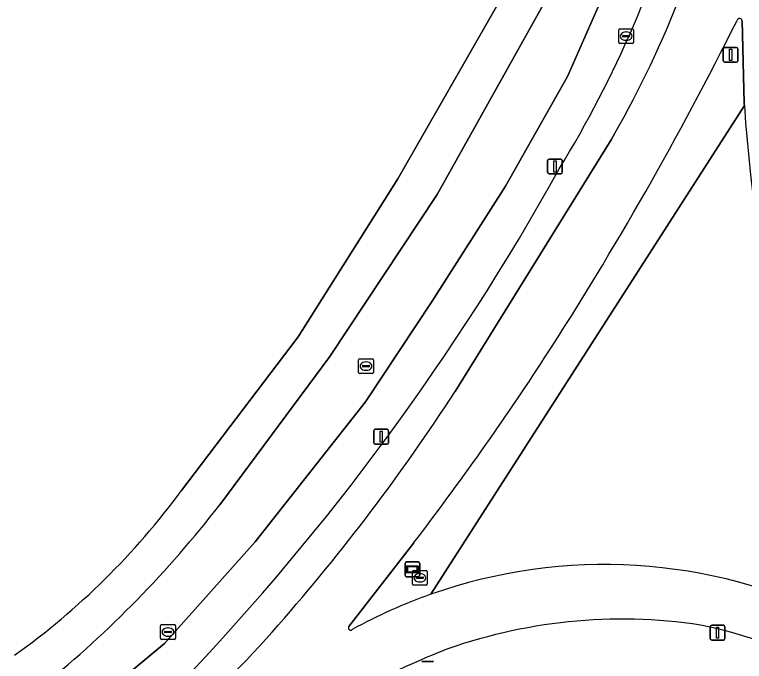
# Model space of a CAD drawing. Extents: x 155018 to 156648, y 383979 to 385733.
# Drawn here: x 155932.04 to 155981.3, y 384684.19 to 384727.84 of the extents above; entities that cross this region are included whole.
import ezdxf

# ---------------------------------------------------------------- set-up
doc = ezdxf.new("R2010")
doc.units = 0
for name, color, linetype in [('IMGEO_Berm_groen', 7, 'Continuous'), ('IMGEO_Brandkraan', 7, 'Continuous'), ('IMGEO_Fietspad_gesloten', 7, 'Continuous'), ('IMGEO_Groenvoorziening', 7, 'Continuous'), ('IMGEO_Kolk', 7, 'Continuous'), ('IMGEO_Lichtmast', 7, 'Continuous'), ('IMGEO_Meer_plas_ven_vijver', 7, 'Continuous'), ('IMGEO_Oever', 7, 'Continuous'), ('IMGEO_Rioolput', 7, 'Continuous'), ('IMGEO_Verkeersbordpaal', 7, 'Continuous'), ('IMGEO_Verklikker', 7, 'Continuous'), ('IMGEO_Voetpad_gesloten', 7, 'Continuous')]:
    doc.layers.add(name, color=color, linetype=linetype)

msp = doc.modelspace()

# ---------------------------------------------------------------- linework, layer by layer
at = {"layer": 'IMGEO_Berm_groen'}
for points in [[(155981.297, 384721.709), (155981.292, 384721.784), (155981.287, 384721.859), (155981.14, 384727.408)], [(155960.134, 384688.714), (155981.297, 384721.709)], [(155958.981, 384692.199), (155954.606, 384686.55)]]:
    msp.add_lwpolyline(points, dxfattribs=at)
for centre, radius, start, end in [((155769.166, 384833.072), 236.53, 327.13287, 333.47674), ((155980.968, 384727.406), 0.172, 0.8125, 166.0236), ((155801.392, 384813.122), 198.637, 322.49997, 326.92184), ((155971.813, 384655.533), 35.177, 109.3903, 118.8748), ((155954.717, 384686.444), 0.153, 136.3225, 315.2616)]:
    msp.add_arc(centre, radius, start, end, dxfattribs=at)
at = {"layer": 'IMGEO_Brandkraan'}
for p, q in [((155958.892, 384689.404), (155958.892, 384690.256)), ((155958.967, 384690.33), (155959.819, 384690.33)), ((155959.38, 384690.11), (155959.405, 384690.11)), ((155959.893, 384690.256), (155959.893, 384689.404)), ((155959.151, 384689.824), (155959.151, 384689.836)), ((155959.589, 384689.787), (155959.191, 384689.787)), ((155959.194, 384689.873), (155959.592, 384689.873)), ((155959.403, 384689.55), (155959.378, 384689.55)), ((155959.635, 384689.836), (155959.635, 384689.824)), ((155959.819, 384689.33), (155958.967, 384689.33))]:
    msp.add_line(p, q, dxfattribs=at)
for points in [[(155958.892, 384689.404), (155958.892, 384690.256)], [(155958.967, 384690.33), (155959.819, 384690.33)], [(155959.893, 384690.256), (155959.893, 384689.404)], [(155959.819, 384689.33), (155958.967, 384689.33)]]:
    msp.add_lwpolyline(points, dxfattribs=at)
for centre, radius, start, end in [((155958.969, 384690.254), 0.0765, 91.552, 178.448), ((155958.969, 384690.254), 0.0765, 91.552, 178.448), ((155959.817, 384690.254), 0.0765, 1.552, 88.448), ((155959.817, 384690.254), 0.0765, 1.552, 88.448), ((155959.191, 384689.833), 0.0403, 85.8775, 175.7526), ((155959.188, 384689.823), 0.0366, 178.938, 274.7102), ((155959.592, 384689.83), 0.043, 264.8664, 352.4533), ((155959.596, 384689.835), 0.0386, 1.7309, 96.639), ((155958.969, 384689.406), 0.0765, 181.552, 268.448), ((155958.969, 384689.406), 0.0765, 181.552, 268.448), ((155959.817, 384689.406), 0.0765, 271.552, 358.448), ((155959.817, 384689.406), 0.0765, 271.552, 358.448)]:
    msp.add_arc(centre, radius, start, end, dxfattribs=at)
for centre, major_axis, ratio, start_param, end_param in [((155959.379, 384689.83), (-0.387, 0.002), 0.722429, 4.712389, 7.853982), ((155959.404, 384689.83), (-0.39, 0.002), 0.717154, 1.570796, 4.712389)]:
    msp.add_ellipse(centre, major_axis=major_axis, ratio=ratio, start_param=start_param, end_param=end_param, dxfattribs=at)
at = {"layer": 'IMGEO_Fietspad_gesloten'}
for points in [[(155981.14, 384727.408), (155981.287, 384721.859), (155981.292, 384721.784), (155981.297, 384721.709)], [(155972.533, 384719.792), (155972.299, 384719.386), (155961.766, 384702.403)], [(155954.606, 384686.55), (155958.981, 384692.199)]]:
    msp.add_lwpolyline(points, dxfattribs=at)
for centre, radius, start, end in [((155913.043, 384753.795), 68.522, 330.24832, 338.99518), ((155769.166, 384833.072), 236.53, 327.13287, 333.47674), ((155980.968, 384727.406), 0.172, 0.8125, 166.0236), ((156079.542, 384728.132), 98.455, 183.74068, 205.55373), ((155801.392, 384813.122), 198.637, 322.49997, 326.92184), ((155846.986, 384776.836), 136.802, 318.74881, 327.03732), ((155971.855, 384655.437), 35.281, 63.5949, 109.4032), ((155971.813, 384655.533), 35.177, 109.3903, 118.8748), ((155973.014, 384651.792), 35.245, 81.3109, 110.358), ((155890.287, 384738.686), 79.092, 304.04174, 318.8433), ((155954.717, 384686.444), 0.153, 136.3225, 315.2616), ((155972.868, 384658.869), 28.298, 61.3235, 78.8522), ((155987.856, 384619.196), 71.016, 112.43589, 125.66175)]:
    msp.add_arc(centre, radius, start, end, dxfattribs=at)
at = {"layer": 'IMGEO_Groenvoorziening'}
for points in [[(155976.18, 384771.358), (155976.542, 384769.577), (155977.128, 384760.847), (155976.74, 384750.462), (155975.66, 384741.983), (155973.333, 384732.736), (155969.364, 384723.65), (155965.179, 384716.267), (155960.231, 384708.492), (155955.722, 384701.699), (155948.28, 384692.265), (155942.151, 384685.384), (155934.328, 384678.881), (155925.957, 384673.179), (155922.666, 384671.018), (155922.123, 384670.466), (155921.926, 384670.532), (155919.721, 384669.084), (155920.978, 384666.991), (155922.992, 384667.963), (155927.38, 384670.844), (155935.867, 384676.626)], [(155934.031, 384682.613), (155926.711, 384677.124), (155924.704, 384675.595), (155923.931, 384674.367), (155923.478, 384671.842), (155922.666, 384671.018), (155925.957, 384673.179), (155934.328, 384678.881), (155942.151, 384685.384), (155948.28, 384692.265), (155955.722, 384701.699), (155960.231, 384708.492), (155965.179, 384716.267), (155969.364, 384723.65), (155973.333, 384732.736), (155975.66, 384741.983), (155976.74, 384750.462), (155977.128, 384760.847), (155976.542, 384769.577), (155976.18, 384771.358)], [(155970.076, 384732.745), (155960.56, 384715.689), (155953.323, 384704.759), (155945.883, 384694.748)], [(155981.297, 384721.709), (155960.134, 384688.714)]]:
    msp.add_lwpolyline(points, dxfattribs=at)
for centre, radius, start, end in [((155903.904, 384757.266), 76.144, 328.4528, 344.83872), ((156079.542, 384728.132), 98.455, 183.74068, 205.55373), ((155821.763, 384798.917), 168.103, 316.32332, 331.0035), ((155886.807, 384740.591), 74.777, 309.16337, 322.18852), ((155971.855, 384655.437), 35.281, 63.5949, 109.4032), ((155973.014, 384651.792), 35.245, 81.3109, 110.358), ((155972.868, 384658.869), 28.298, 61.3235, 78.8522), ((155987.856, 384619.196), 71.016, 112.43589, 125.66175)]:
    msp.add_arc(centre, radius, start, end, dxfattribs=at)
at = {"layer": 'IMGEO_Kolk'}
for p, q in [((155972.816, 384725.959), (155972.816, 384726.811)), ((155972.891, 384726.885), (155973.743, 384726.885)), ((155973.304, 384726.665), (155973.329, 384726.665)), ((155973.817, 384726.811), (155973.817, 384725.959)), ((155973.075, 384726.379), (155973.075, 384726.391)), ((155973.513, 384726.342), (155973.115, 384726.342)), ((155973.118, 384726.428), (155973.516, 384726.428)), ((155973.327, 384726.105), (155973.302, 384726.105)), ((155973.559, 384726.391), (155973.559, 384726.379)), ((155973.743, 384725.885), (155972.891, 384725.885))]:
    msp.add_line(p, q, dxfattribs=at)
for points in [[(155972.816, 384725.959), (155972.816, 384726.811)], [(155972.891, 384726.885), (155973.743, 384726.885)], [(155973.817, 384726.811), (155973.817, 384725.959)], [(155973.743, 384725.885), (155972.891, 384725.885)]]:
    msp.add_lwpolyline(points, dxfattribs=at)
for centre, radius, start, end in [((155972.893, 384726.809), 0.0765, 91.552, 178.448), ((155972.893, 384726.809), 0.0765, 91.552, 178.448), ((155973.741, 384726.809), 0.0765, 1.552, 88.448), ((155973.741, 384726.809), 0.0765, 1.552, 88.448), ((155972.893, 384725.961), 0.0765, 181.552, 268.448), ((155972.893, 384725.961), 0.0765, 181.552, 268.448), ((155973.115, 384726.388), 0.0403, 85.8775, 175.7526), ((155973.112, 384726.378), 0.0366, 178.938, 274.7102), ((155973.516, 384726.385), 0.043, 264.8664, 352.4533), ((155973.52, 384726.39), 0.0386, 1.7309, 96.639), ((155973.741, 384725.961), 0.0765, 271.552, 358.448), ((155973.741, 384725.961), 0.0765, 271.552, 358.448)]:
    msp.add_arc(centre, radius, start, end, dxfattribs=at)
for centre, major_axis, ratio, start_param, end_param in [((155973.303, 384726.385), (-0.387, 0.002), 0.722429, 4.712389, 7.853982), ((155973.328, 384726.385), (-0.39, 0.002), 0.717154, 1.570796, 4.712389)]:
    msp.add_ellipse(centre, major_axis=major_axis, ratio=ratio, start_param=start_param, end_param=end_param, dxfattribs=at)
at = {"layer": 'IMGEO_Lichtmast'}
for p, q in [((155968.112, 384718.085), (155968.902, 384718.085)), ((155968.902, 384718.085), (155968.112, 384718.085)), ((155968.012, 384717.185), (155968.012, 384717.985)), ((155968.012, 384717.985), (155968.012, 384717.185)), ((155969.002, 384717.985), (155969.002, 384717.185)), ((155969.002, 384717.185), (155969.002, 384717.985)), ((155968.902, 384717.085), (155968.112, 384717.085)), ((155968.112, 384717.085), (155968.902, 384717.085)), ((155956.385, 384699.848), (155957.175, 384699.848)), ((155957.175, 384699.848), (155956.385, 384699.848)), ((155956.285, 384698.948), (155956.285, 384699.748)), ((155956.285, 384699.748), (155956.285, 384698.948)), ((155957.275, 384699.748), (155957.275, 384698.948)), ((155957.275, 384698.948), (155957.275, 384699.748)), ((155957.175, 384698.848), (155956.385, 384698.848)), ((155956.385, 384698.848), (155957.175, 384698.848)), ((155979.089, 384686.625), (155979.879, 384686.625)), ((155979.879, 384686.625), (155979.089, 384686.625)), ((155978.989, 384685.725), (155978.989, 384686.525)), ((155978.989, 384686.525), (155978.989, 384685.725)), ((155979.979, 384686.525), (155979.979, 384685.725)), ((155979.979, 384685.725), (155979.979, 384686.525)), ((155979.879, 384685.625), (155979.089, 384685.625)), ((155979.089, 384685.625), (155979.879, 384685.625)), ((155959.52, 384684.186), (155960.31, 384684.186)), ((155960.31, 384684.186), (155959.52, 384684.186))]:
    msp.add_line(p, q, dxfattribs=at)
for points in [[(155968.432, 384717.96), (155968.582, 384717.96), (155968.582, 384717.21), (155968.432, 384717.21), (155968.432, 384717.96)], [(155956.705, 384699.723), (155956.855, 384699.723), (155956.855, 384698.973), (155956.705, 384698.973), (155956.705, 384699.723)], [(155979.409, 384686.5), (155979.559, 384686.5), (155979.559, 384685.75), (155979.409, 384685.75), (155979.409, 384686.5)]]:
    msp.add_lwpolyline(points, dxfattribs=at)
for centre, start, end in [((155968.112, 384717.985), 90, 180), ((155968.112, 384717.985), 90, 180), ((155968.902, 384717.985), 0, 90), ((155968.902, 384717.985), 360, 90), ((155968.112, 384717.185), 180, 270), ((155968.112, 384717.185), 180, 270), ((155968.902, 384717.185), 270, 0), ((155968.902, 384717.185), 270, 0), ((155956.385, 384699.748), 90, 180), ((155956.385, 384699.748), 90, 180), ((155957.175, 384699.748), 0, 90), ((155957.175, 384699.748), 360, 90), ((155956.385, 384698.948), 180, 270), ((155956.385, 384698.948), 180, 270), ((155957.175, 384698.948), 270, 0), ((155957.175, 384698.948), 270, 0), ((155979.089, 384686.525), 90, 180), ((155979.089, 384686.525), 90, 180), ((155979.879, 384686.525), 0, 90), ((155979.879, 384686.525), 360, 90), ((155979.089, 384685.725), 180, 270), ((155979.089, 384685.725), 180, 270), ((155979.879, 384685.725), 270, 0), ((155979.879, 384685.725), 270, 0)]:
    msp.add_arc(centre, 0.1, start, end, dxfattribs=at)
at = {"layer": 'IMGEO_Meer_plas_ven_vijver'}
msp.add_lwpolyline([(155943.308, 384695.725), (155951.176, 384706.086), (155957.894, 384716.752), (155967.489, 384733.506)], dxfattribs=at)
msp.add_arc((155902.772, 384725.543), 50.322, 305.5593, 323.6628, dxfattribs=at)
at = {"layer": 'IMGEO_Oever'}
for points in [[(155967.489, 384733.506), (155957.894, 384716.752), (155951.176, 384706.086), (155943.308, 384695.725)], [(155945.883, 384694.748), (155953.323, 384704.759), (155960.56, 384715.689), (155970.076, 384732.745)]]:
    msp.add_lwpolyline(points, dxfattribs=at)
for centre, radius, start, end in [((155902.772, 384725.543), 50.322, 305.5593, 323.6628), ((155886.807, 384740.591), 74.777, 309.16337, 322.18852)]:
    msp.add_arc(centre, radius, start, end, dxfattribs=at)
at = {"layer": 'IMGEO_Rioolput'}
for p, q in [((155955.257, 384703.689), (155955.257, 384704.541)), ((155955.332, 384704.615), (155956.184, 384704.615)), ((155955.745, 384704.395), (155955.77, 384704.395)), ((155956.258, 384704.541), (155956.258, 384703.689)), ((155955.516, 384704.109), (155955.516, 384704.121)), ((155955.954, 384704.072), (155955.556, 384704.072)), ((155955.559, 384704.158), (155955.957, 384704.158)), ((155955.768, 384703.835), (155955.743, 384703.835)), ((155956, 384704.121), (155956, 384704.109)), ((155956.184, 384703.615), (155955.332, 384703.615)), ((155941.888, 384685.743), (155941.888, 384686.595)), ((155941.963, 384686.669), (155942.815, 384686.669)), ((155942.889, 384686.595), (155942.889, 384685.743)), ((155942.147, 384686.163), (155942.147, 384686.175)), ((155942.585, 384686.126), (155942.187, 384686.126)), ((155942.19, 384686.212), (155942.588, 384686.212)), ((155942.376, 384686.449), (155942.401, 384686.449)), ((155942.631, 384686.175), (155942.631, 384686.163)), ((155942.815, 384685.669), (155941.963, 384685.669)), ((155942.399, 384685.889), (155942.374, 384685.889))]:
    msp.add_line(p, q, dxfattribs=at)
for points in [[(155955.257, 384703.689), (155955.257, 384704.541)], [(155955.332, 384704.615), (155956.184, 384704.615)], [(155956.258, 384704.541), (155956.258, 384703.689)], [(155956.184, 384703.615), (155955.332, 384703.615)], [(155941.888, 384685.743), (155941.888, 384686.595)], [(155941.963, 384686.669), (155942.815, 384686.669)], [(155942.889, 384686.595), (155942.889, 384685.743)], [(155942.815, 384685.669), (155941.963, 384685.669)]]:
    msp.add_lwpolyline(points, dxfattribs=at)
for centre, radius, start, end in [((155955.334, 384704.539), 0.0765, 91.552, 178.448), ((155955.334, 384704.539), 0.0765, 91.552, 178.448), ((155956.182, 384704.539), 0.0765, 1.552, 88.448), ((155956.182, 384704.539), 0.0765, 1.552, 88.448), ((155955.556, 384704.118), 0.0403, 85.8775, 175.7526), ((155955.553, 384704.108), 0.0366, 178.938, 274.7102), ((155955.957, 384704.115), 0.043, 264.8664, 352.4533), ((155955.961, 384704.12), 0.0386, 1.7309, 96.639), ((155955.334, 384703.691), 0.0765, 181.552, 268.448), ((155955.334, 384703.691), 0.0765, 181.552, 268.448), ((155956.182, 384703.691), 0.0765, 271.552, 358.448), ((155956.182, 384703.691), 0.0765, 271.552, 358.448), ((155941.965, 384686.593), 0.0765, 91.552, 178.448), ((155941.965, 384686.593), 0.0765, 91.552, 178.448), ((155942.813, 384686.593), 0.0765, 1.552, 88.448), ((155942.813, 384686.593), 0.0765, 1.552, 88.448), ((155942.187, 384686.172), 0.0403, 85.8775, 175.7526), ((155942.184, 384686.162), 0.0366, 178.938, 274.7102), ((155942.588, 384686.169), 0.043, 264.8664, 352.4533), ((155942.592, 384686.174), 0.0386, 1.7309, 96.639), ((155941.965, 384685.745), 0.0765, 181.552, 268.448), ((155941.965, 384685.745), 0.0765, 181.552, 268.448), ((155942.813, 384685.745), 0.0765, 271.552, 358.448), ((155942.813, 384685.745), 0.0765, 271.552, 358.448)]:
    msp.add_arc(centre, radius, start, end, dxfattribs=at)
for centre, major_axis, ratio, start_param, end_param in [((155955.744, 384704.115), (-0.387, 0.002), 0.722429, 4.712389, 7.853982), ((155955.769, 384704.115), (-0.39, 0.002), 0.717154, 1.570796, 4.712389), ((155942.375, 384686.169), (-0.387, 0.002), 0.722429, 4.712389, 7.853982), ((155942.4, 384686.169), (-0.39, 0.002), 0.717154, 1.570796, 4.712389)]:
    msp.add_ellipse(centre, major_axis=major_axis, ratio=ratio, start_param=start_param, end_param=end_param, dxfattribs=at)
at = {"layer": 'IMGEO_Verkeersbordpaal'}
for p, q in [((155979.871, 384724.722), (155979.871, 384725.522)), ((155979.871, 384725.522), (155979.871, 384724.722)), ((155979.971, 384725.622), (155980.761, 384725.622)), ((155980.761, 384725.622), (155979.971, 384725.622)), ((155980.861, 384725.522), (155980.861, 384724.722)), ((155980.861, 384724.722), (155980.861, 384725.522)), ((155980.761, 384724.622), (155979.971, 384724.622)), ((155979.971, 384724.622), (155980.761, 384724.622))]:
    msp.add_line(p, q, dxfattribs=at)
msp.add_lwpolyline([(155980.291, 384725.497), (155980.441, 384725.497), (155980.441, 384724.747), (155980.291, 384724.747), (155980.291, 384725.497)], dxfattribs=at)
for centre, start, end in [((155979.971, 384725.522), 90, 180), ((155979.971, 384725.522), 90, 180), ((155980.761, 384725.522), 0, 90), ((155980.761, 384725.522), 360, 90), ((155979.971, 384724.722), 180, 270), ((155979.971, 384724.722), 180, 270), ((155980.761, 384724.722), 270, 0), ((155980.761, 384724.722), 270, 0)]:
    msp.add_arc(centre, 0.1, start, end, dxfattribs=at)
at = {"layer": 'IMGEO_Verklikker'}
for p, q in [((155958.388, 384689.998), (155958.388, 384690.798)), ((155958.388, 384690.798), (155958.388, 384689.998)), ((155958.488, 384690.898), (155959.278, 384690.898)), ((155959.278, 384690.898), (155958.488, 384690.898)), ((155959.378, 384690.798), (155959.378, 384689.998)), ((155959.378, 384689.998), (155959.378, 384690.798)), ((155959.278, 384689.898), (155958.488, 384689.898)), ((155958.488, 384689.898), (155959.278, 384689.898))]:
    msp.add_line(p, q, dxfattribs=at)
for points in [[(155958.489, 384690.63), (155959.277, 384690.63), (155959.277, 384690.166), (155958.489, 384690.166), (155958.489, 384690.63)], [(155958.554, 384690.565), (155958.554, 384690.231), (155959.212, 384690.231), (155959.212, 384690.565), (155958.554, 384690.565)]]:
    msp.add_lwpolyline(points, dxfattribs=at)
for centre, start, end in [((155958.488, 384690.798), 90, 180), ((155958.488, 384690.798), 90, 180), ((155959.278, 384690.798), 0, 90), ((155959.278, 384690.798), 360, 90), ((155958.488, 384689.998), 180, 270), ((155958.488, 384689.998), 180, 270), ((155959.278, 384689.998), 270, 0), ((155959.278, 384689.998), 270, 0)]:
    msp.add_arc(centre, 0.1, start, end, dxfattribs=at)
at = {"layer": 'IMGEO_Voetpad_gesloten'}
msp.add_lwpolyline([(155961.766, 384702.403), (155972.299, 384719.386), (155972.533, 384719.792)], dxfattribs=at)
for centre, radius, start, end in [((155903.904, 384757.266), 76.144, 328.4528, 344.83872), ((155913.043, 384753.795), 68.522, 330.24832, 338.99518), ((155821.763, 384798.917), 168.103, 316.32332, 331.0035), ((155846.986, 384776.836), 136.802, 318.74881, 327.03732), ((155890.287, 384738.686), 79.092, 304.04174, 318.8433)]:
    msp.add_arc(centre, radius, start, end, dxfattribs=at)

doc.saveas('drawing.dxf')
